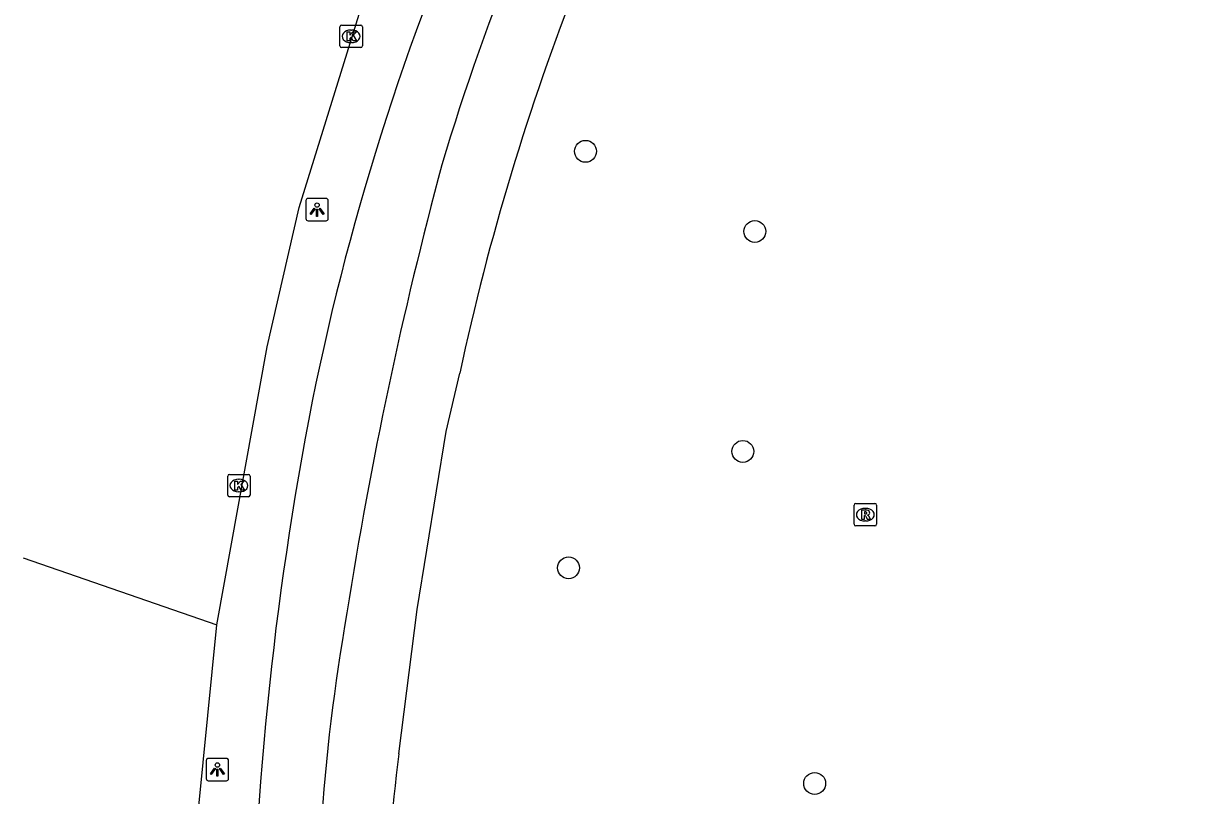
# Model space of a CAD drawing. Extents: x 159280 to 160375, y 384531 to 385872.
# Drawn here: x 159341.3 to 159393.3, y 385357.1 to 385391.6 of the extents above; entities that cross this region are included whole.
import ezdxf

# ---------------------------------------------------------------- set-up
doc = ezdxf.new("R2010")
doc.units = 0
for name, color, linetype in [('IMGEO_Boom', 7, 'Continuous'), ('IMGEO_Fietspad_open', 7, 'Continuous'), ('IMGEO_Kolk', 7, 'Continuous'), ('IMGEO_Lichtpunt', 7, 'Continuous'), ('IMGEO_Rijbaan_lokaal_gesloten', 7, 'Continuous'), ('IMGEO_Rioolput', 7, 'Continuous'), ('IMGEO_Voetpad_open', 7, 'Continuous')]:
    doc.layers.add(name, color=color, linetype=linetype)

msp = doc.modelspace()

# ---------------------------------------------------------------- linework, layer by layer
at = {"layer": 'IMGEO_Boom'}
for centre in [(159366.42, 385385.88), (159373.983, 385382.3), (159373.447, 385372.474), (159365.663, 385367.275), (159376.655, 385357.644)]:
    msp.add_circle(centre, 0.489, dxfattribs=at)
at = {"layer": 'IMGEO_Fietspad_open'}
for centre, radius, start, end in [((159461.032, 385355.182), 105.415, 151.83607, 163.41216), ((159467.603, 385351.851), 115.671, 156.02547, 169.00477), ((159543.462, 385335.962), 189.97, 164.95435, 171.12726), ((159499.036, 385346.445), 147.559, 169.27198, 179.95159), ((159445, 385349.547), 90.609, 170.01178, 182.36711)]:
    msp.add_arc(centre, radius, start, end, dxfattribs=at)
at = {"layer": 'IMGEO_Kolk'}
for p, q in [((159355.451, 385390.59), (159355.451, 385391.442)), ((159355.526, 385391.516), (159356.378, 385391.516)), ((159356.452, 385391.442), (159356.452, 385390.59)), ((159355.939, 385391.296), (159355.964, 385391.296)), ((159356.378, 385390.516), (159355.526, 385390.516)), ((159355.962, 385390.736), (159355.937, 385390.736)), ((159350.437, 385370.523), (159350.437, 385371.375)), ((159350.512, 385371.449), (159351.364, 385371.449)), ((159350.925, 385371.229), (159350.95, 385371.229)), ((159351.438, 385371.375), (159351.438, 385370.523)), ((159350.948, 385370.669), (159350.923, 385370.669)), ((159351.364, 385370.449), (159350.512, 385370.449))]:
    msp.add_line(p, q, dxfattribs=at)
for points in [[(159355.451, 385390.59), (159355.451, 385391.442)], [(159355.526, 385391.516), (159356.378, 385391.516)], [(159356.452, 385391.442), (159356.452, 385390.59)], [(159355.772, 385391.216), (159355.895, 385391.216), (159355.895, 385391.065), (159356.025, 385391.216), (159356.189, 385391.216), (159356.043, 385391.065), (159356.196, 385390.816), (159356.044, 385390.816), (159355.959, 385390.98), (159355.895, 385390.913), (159355.895, 385390.816), (159355.772, 385390.816), (159355.772, 385391.216)], [(159356.378, 385390.516), (159355.526, 385390.516)], [(159350.437, 385370.523), (159350.437, 385371.375)], [(159350.512, 385371.449), (159351.364, 385371.449)], [(159350.758, 385371.149), (159350.881, 385371.149), (159350.881, 385370.998), (159351.011, 385371.149), (159351.175, 385371.149), (159351.029, 385370.998), (159351.182, 385370.749), (159351.03, 385370.749), (159350.945, 385370.913), (159350.881, 385370.846), (159350.881, 385370.749), (159350.758, 385370.749), (159350.758, 385371.149)], [(159351.438, 385371.375), (159351.438, 385370.523)], [(159351.364, 385370.449), (159350.512, 385370.449)]]:
    msp.add_lwpolyline(points, dxfattribs=at)
for centre, start, end in [((159355.528, 385391.44), 91.552, 178.448), ((159355.528, 385391.44), 91.552, 178.448), ((159356.376, 385391.44), 1.552, 88.448), ((159356.376, 385391.44), 1.552, 88.448), ((159355.528, 385390.592), 181.552, 268.448), ((159355.528, 385390.592), 181.552, 268.448), ((159356.376, 385390.592), 271.552, 358.448), ((159356.376, 385390.592), 271.552, 358.448), ((159350.514, 385371.373), 91.552, 178.448), ((159350.514, 385371.373), 91.552, 178.448), ((159351.362, 385371.373), 1.552, 88.448), ((159351.362, 385371.373), 1.552, 88.448), ((159350.514, 385370.525), 181.552, 268.448), ((159350.514, 385370.525), 181.552, 268.448), ((159351.362, 385370.525), 271.552, 358.448), ((159351.362, 385370.525), 271.552, 358.448)]:
    msp.add_arc(centre, 0.0765, start, end, dxfattribs=at)
for centre, major_axis, ratio, start_param, end_param in [((159355.938, 385391.016), (-0.387, 0.002), 0.722429, 4.712389, 7.853982), ((159355.963, 385391.016), (-0.39, 0.002), 0.717154, 1.570796, 4.712389), ((159350.924, 385370.949), (-0.387, 0.002), 0.722429, 4.712389, 7.853982), ((159350.949, 385370.949), (-0.39, 0.002), 0.717154, 1.570796, 4.712389)]:
    msp.add_ellipse(centre, major_axis=major_axis, ratio=ratio, start_param=start_param, end_param=end_param, dxfattribs=at)
at = {"layer": 'IMGEO_Lichtpunt'}
for p, q in [((159353.931, 385383.679), (159353.931, 385382.872)), ((159353.931, 385383.679), (159353.931, 385382.872)), ((159354.833, 385383.774), (159354.025, 385383.774)), ((159354.833, 385383.774), (159354.025, 385383.774)), ((159354.927, 385382.872), (159354.927, 385383.679)), ((159354.927, 385382.872), (159354.927, 385383.679)), ((159354.025, 385382.778), (159354.833, 385382.778)), ((159354.025, 385382.778), (159354.833, 385382.778)), ((159349.478, 385358.668), (159349.478, 385357.861)), ((159349.478, 385358.668), (159349.478, 385357.861)), ((159350.38, 385358.763), (159349.572, 385358.763)), ((159350.38, 385358.763), (159349.572, 385358.763)), ((159350.474, 385357.861), (159350.474, 385358.668)), ((159350.474, 385357.861), (159350.474, 385358.668)), ((159349.572, 385357.767), (159350.38, 385357.767)), ((159349.572, 385357.767), (159350.38, 385357.767))]:
    msp.add_line(p, q, dxfattribs=at)
for points in [[(159354.305, 385383.343), (159354.344, 385383.315), (159354.156, 385383.053), (159354.118, 385383.08), (159354.305, 385383.343)], [(159354.407, 385383.295), (159354.454, 385383.295), (159354.454, 385382.973), (159354.407, 385382.973), (159354.407, 385383.295)], [(159354.517, 385383.315), (159354.555, 385383.342), (159354.742, 385383.08), (159354.703, 385383.052), (159354.517, 385383.315)], [(159349.852, 385358.332), (159349.891, 385358.304), (159349.703, 385358.042), (159349.665, 385358.069), (159349.852, 385358.332)], [(159349.954, 385358.284), (159350.001, 385358.284), (159350.001, 385357.962), (159349.954, 385357.962), (159349.954, 385358.284)], [(159350.064, 385358.304), (159350.102, 385358.331), (159350.289, 385358.069), (159350.25, 385358.041), (159350.064, 385358.304)]]:
    msp.add_lwpolyline(points, dxfattribs=at)
for centre in [(159354.43, 385383.477), (159349.977, 385358.466)]:
    msp.add_circle(centre, 0.0994, dxfattribs=at)
for centre, start, end in [((159354.025, 385383.679), 90, 180), ((159354.025, 385383.679), 90, 180), ((159354.833, 385383.679), 0, 90), ((159354.833, 385383.679), 0, 90), ((159354.025, 385382.872), 180, 270), ((159354.025, 385382.872), 180, 270), ((159354.833, 385382.872), 270, 0), ((159354.833, 385382.872), 270, 360), ((159349.572, 385358.668), 90, 180), ((159349.572, 385358.668), 90, 180), ((159350.38, 385358.668), 0, 90), ((159350.38, 385358.668), 0, 90), ((159349.572, 385357.861), 180, 270), ((159349.572, 385357.861), 180, 270), ((159350.38, 385357.861), 270, 0), ((159350.38, 385357.861), 270, 360)]:
    msp.add_arc(centre, 0.0946, start, end, dxfattribs=at)
at = {"layer": 'IMGEO_Rijbaan_lokaal_gesloten'}
for points in [[(159349.95, 385364.725), (159352.204, 385377.146), (159353.636, 385383.368), (159356.45, 385392.433), (159358.398, 385397.523), (159363.358, 385408.313), (159363.446, 385408.516), (159364.182, 385409.813), (159365.614, 385411.968), (159366.859, 385413.556), (159367.929, 385415.032), (159368.555, 385416.047), (159375.26, 385427.49), (159384.67, 385443.453), (159385.26, 385444.65), (159386.23, 385446.292), (159392.686, 385457.054), (159393.274, 385458.12)], [(159341.306, 385367.718), (159349.95, 385364.725)], [(159348.209, 385334.472), (159348.251, 385335.573), (159348.943, 385354.526), (159349.95, 385364.725)]]:
    msp.add_lwpolyline(points, dxfattribs=at)
at = {"layer": 'IMGEO_Rioolput'}
for p, q in [((159378.417, 385369.223), (159378.417, 385370.075)), ((159378.492, 385370.149), (159379.344, 385370.149)), ((159379.418, 385370.075), (159379.418, 385369.223)), ((159378.905, 385369.929), (159378.93, 385369.929)), ((159379.344, 385369.149), (159378.492, 385369.149)), ((159378.928, 385369.369), (159378.903, 385369.369))]:
    msp.add_line(p, q, dxfattribs=at)
for points in [[(159378.417, 385369.223), (159378.417, 385370.075)], [(159378.492, 385370.149), (159379.344, 385370.149)], [(159379.418, 385370.075), (159379.418, 385369.223)], [(159379.006, 385369.847), (159378.754, 385369.849), (159378.754, 385369.449)], [(159378.754, 385369.449), (159378.878, 385369.449), (159378.878, 385369.611), (159378.889, 385369.611)], [(159378.932, 385369.768), (159378.878, 385369.768), (159378.878, 385369.687)], [(159378.878, 385369.687), (159378.93, 385369.687)], [(159378.936, 385369.582), (159379.007, 385369.449), (159379.147, 385369.449), (159379.082, 385369.575)], [(159379.344, 385369.149), (159378.492, 385369.149)]]:
    msp.add_lwpolyline(points, dxfattribs=at)
for centre, radius, start, end in [((159378.494, 385370.073), 0.0765, 91.552, 178.448), ((159378.494, 385370.073), 0.0765, 91.552, 178.448), ((159379.342, 385370.073), 0.0765, 1.552, 88.448), ((159379.342, 385370.073), 0.0765, 1.552, 88.448), ((159378.888, 385369.558), 0.0533, 26.0293, 88.6989), ((159378.914, 385369.876), 0.19, 274.7715, 282.9687), ((159378.938, 385369.672), 0.0964, 77.0061, 93.1865), ((159378.952, 385369.729), 0.0378, 276.6634, 79.6772), ((159379.005, 385369.737), 0.109, 350.3612, 89.416), ((159379.003, 385369.737), 0.112, 277.5842, 350.9817), ((159378.987, 385369.522), 0.108, 29.5134, 73.7905), ((159378.494, 385369.225), 0.0765, 181.552, 268.448), ((159378.494, 385369.225), 0.0765, 181.552, 268.448), ((159379.342, 385369.225), 0.0765, 271.552, 358.448), ((159379.342, 385369.225), 0.0765, 271.552, 358.448)]:
    msp.add_arc(centre, radius, start, end, dxfattribs=at)
for centre, major_axis, ratio, start_param, end_param in [((159378.904, 385369.649), (-0.387, 0.002), 0.722429, 4.712389, 7.853982), ((159378.929, 385369.649), (-0.39, 0.002), 0.717154, 1.570796, 4.712389)]:
    msp.add_ellipse(centre, major_axis=major_axis, ratio=ratio, start_param=start_param, end_param=end_param, dxfattribs=at)
at = {"layer": 'IMGEO_Voetpad_open'}
msp.add_lwpolyline([(159358.078, 385358.966), (159358.899, 385365.412), (159360.191, 385373.361), (159360.801, 385375.963)], dxfattribs=at)
for centre, radius, start, end in [((159470.926, 385352.333), 112.632, 149.16519, 167.88934), ((159431.044, 385349.73), 73.548, 172.78614, 184.73663)]:
    msp.add_arc(centre, radius, start, end, dxfattribs=at)

doc.saveas('drawing.dxf')
